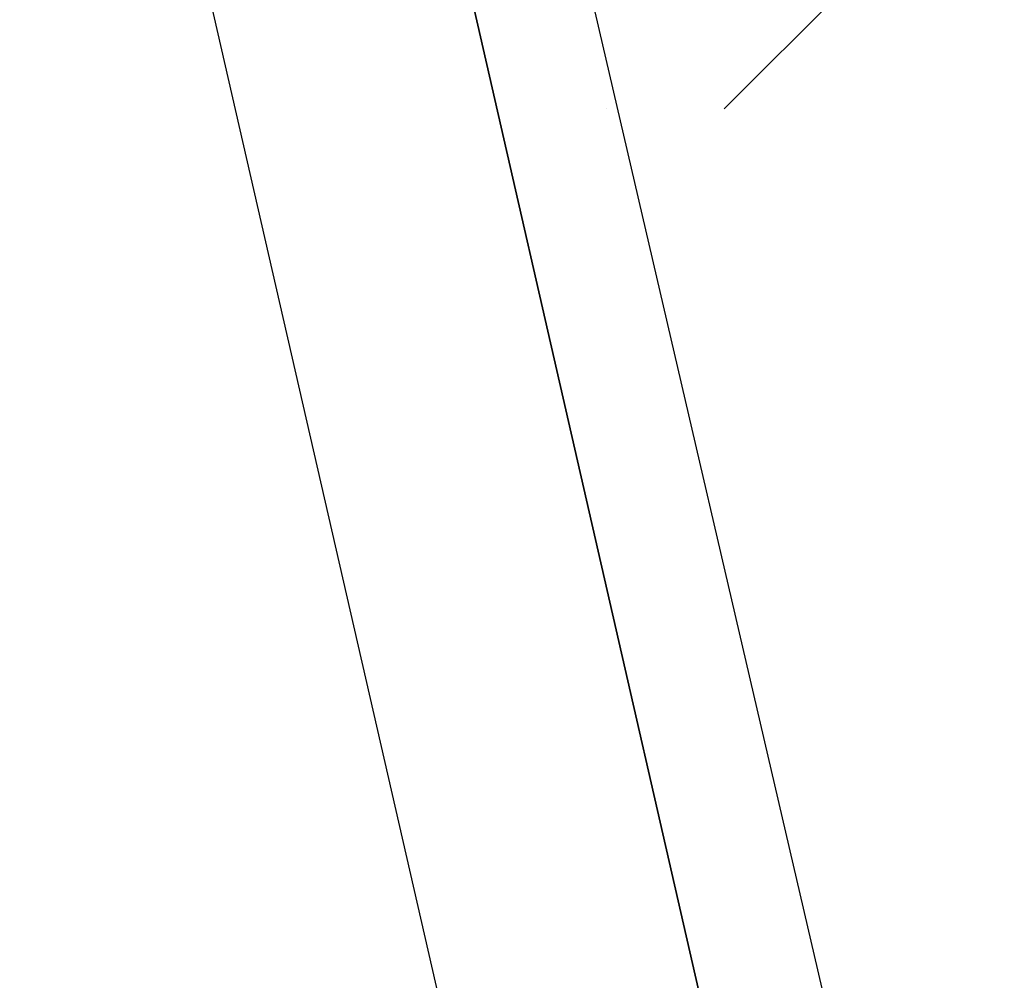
# Model space of a CAD drawing. Header units: feet. Extents: x -79 to 198, y -22 to 181.
# Tile 337 of 656: x 14.44 to 14.552, y 50.772 to 50.881. Entities that reach past the tile are written whole.
import ezdxf

# ---------------------------------------------------------------- set-up
doc = ezdxf.new("R2010")
doc.units = ezdxf.units.FT
doc.layers.add('A-LINEA', color=7, linetype='CONTINUOUS')

msp = doc.modelspace()

# ---------------------------------------------------------------- linework, layer by layer
at = {"layer": 'A-LINEA'}
msp.add_line((14.5067, 50.8711), (14.5067, 50.8711), dxfattribs=at)
msp.add_line((14.5067, 50.8711), (14.5067, 50.8711), dxfattribs=at)
for points in [[(14.44, 50.9778), (15.32, 47.1378), (15.3333, 47.1378), (15.3467, 47.1378), (15.3467, 47.1511), (14.4667, 50.9911), (14.4533, 50.9911), (14.44, 50.9911), (14.44, 50.9778)], [(14.44, 50.9778), (15.32, 47.1378), (15.3333, 47.1378), (15.3467, 47.1378), (15.3467, 47.1511), (14.4667, 50.9911), (14.4533, 50.9911), (14.44, 50.9911), (14.44, 50.9778)], [(14.4667, 50.9911), (15.3467, 47.1511), (15.3467, 47.1378), (15.3733, 47.1511), (14.48, 50.9911), (14.4667, 50.9911)], [(14.4667, 50.9911), (15.3467, 47.1511), (15.3467, 47.1378), (15.3733, 47.1511), (14.48, 50.9911), (14.4667, 50.9911)], [(14.52, 50.8711), (14.5333, 50.8844), (14.5333, 50.8844), (14.5333, 50.8978), (14.5333, 50.8978), (14.5333, 50.8978), (14.5333, 50.8978), (14.5333, 50.8978), (14.5467, 50.8978)], [(14.52, 50.8711), (14.5333, 50.8844), (14.5333, 50.8844), (14.5333, 50.8978), (14.5333, 50.8978), (14.5333, 50.8978), (14.5333, 50.8978), (14.5333, 50.8978), (14.5467, 50.8978)]]:
    msp.add_lwpolyline(points, dxfattribs=at)

doc.saveas('drawing.dxf')
